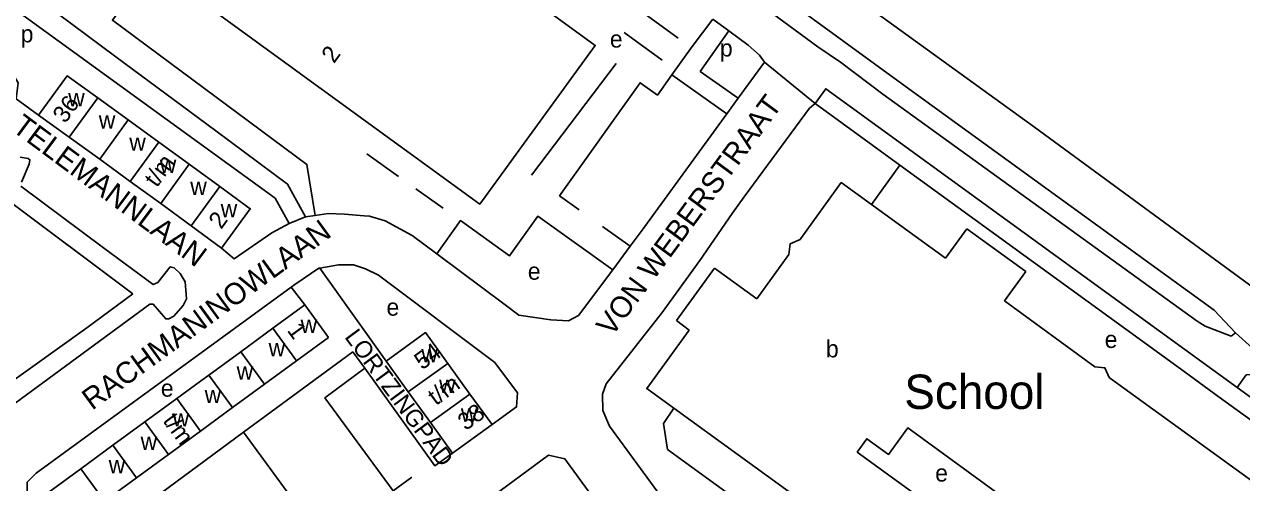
# Model space of a CAD drawing. Extents: x 159045 to 160918, y 380454 to 382516.
# Drawn here: x 159679 to 159962.9, y 382226.3 to 382333.2 of the extents above; entities that cross this region are included whole.
import ezdxf

# ---------------------------------------------------------------- set-up
doc = ezdxf.new("R2010")
doc.units = 0
for name, color, linetype in [('BLT_Basislijn', 7, 'Continuous'), ('BLT_Bebouwing', 7, 'Continuous'), ('BLT_Bebouwing_beschrifting', 7, 'Continuous'), ('BLT_Centroide', 7, 'Continuous'), ('BLT_Huisnummer', 7, 'Continuous'), ('BLT_Huisnummer_reeks', 7, 'Continuous'), ('BLT_Onderverdeling_panden', 7, 'Continuous'), ('BLT_Straatnaam', 7, 'Continuous'), ('BLT_Straatnaam_verkleind', 7, 'Continuous')]:
    doc.layers.add(name, color=color, linetype=linetype)

msp = doc.modelspace()

# ---------------------------------------------------------------- linework, layer by layer
at = {"layer": 'BLT_Basislijn'}
for p, q in [((159827.1, 382372.6), (159914.59, 382309.18)), ((159815.09, 382364.08), (159864.09, 382327.96)), ((159831.45, 382357.32), (159884.48, 382318.8)), ((159822.65, 382336.4), (159831.48, 382329.95)), ((159843.31, 382331.64), (159839.58, 382334.39)), ((159818.92, 382331.3), (159827.75, 382324.85)), ((159836.64, 382322.18), (159843.31, 382331.64)), ((159817.07, 382324.02), (159797.29, 382298.02)), ((159851.67, 382324.37), (159845.46, 382315.93)), ((159830.01, 382321.38), (159842.85, 382312.28)), ((159845.46, 382315.93), (159836.64, 382322.18)), ((159677.07, 382315.82), (159682.33, 382312.02)), ((159845.46, 382315.93), (159842.85, 382312.28)), ((159842.85, 382312.28), (159823.1, 382285.2)), ((159914.59, 382309.18), (159988.21, 382255.22)), ((159766.26, 382297.74), (159758.88, 382303.01)), ((159883.23, 382300.36), (159876.56, 382291.17)), ((159776.65, 382290.33), (159770.33, 382294.84)), ((159844.09, 382289.07), (159846.92, 382292.94)), ((159744.61, 382288.27), (159740.73, 382286.72)), ((159744.61, 382288.27), (159746.86, 382288.63)), ((159758.26, 382288.55), (159753.69, 382288.95)), ((159813.88, 382286.03), (159820.33, 382281.42)), ((159820.33, 382281.42), (159823.1, 382285.2)), ((159820.33, 382281.42), (159816.22, 382275.94)), ((159791.13, 382267.78), (159775.2, 382279.69)), ((159763.38, 382254.67), (159747.89, 382276.31)), ((159827.77, 382265.98), (159836.58, 382278.12)), ((159744.39, 382267.75), (159741.23, 382271.89)), ((159961.47, 382261.25), (159960.48, 382260.47)), ((159961.47, 382261.25), (159975.5, 382248.6)), ((159755.65, 382256.85), (159730.09, 382238.05)), ((159755.65, 382256.85), (159758.43, 382252.99)), ((159949.5, 382252.23), (159957.67, 382246.27)), ((159979.47, 382230.47), (159957.67, 382246.27)), ((159690.49, 382208.86), (159730.09, 382238.05)), ((159730.09, 382238.05), (159748.74, 382212.73)), ((159769.36, 382227.57), (159765.01, 382224.43))]:
    msp.add_line(p, q, dxfattribs=at)
for points in [[(159700.3, 382325.59), (159683.29, 382338.25), (159681.89, 382347.45), (159681.32, 382353.89), (159681.14, 382363.64), (159682.38, 382375.61), (159710.1, 382396.26), (159721.41, 382407.24), (159728.49, 382415.24)], [(159746.86, 382288.63), (159744.89, 382300.52), (159699.53, 382334.13), (159739.46, 382389.34)], [(159740.73, 382286.72), (159737.52, 382292.63), (159672.9, 382339.51), (159672.28, 382339.3), (159670.92, 382330.51), (159677.53, 382319.53), (159677.07, 382315.82)], [(159830.01, 382321.38), (159834.73, 382327.99), (159839.58, 382334.39)], [(159851.67, 382324.37), (159850.48, 382325.97), (159847.84, 382328.36), (159843.31, 382331.64)], [(159960.48, 382260.47), (159954.39, 382262.81), (159952.57, 382263.96), (159879.26, 382316.91), (159869.38, 382324.39), (159864.09, 382327.96)], [(159700.3, 382325.59), (159723.63, 382308.33), (159740.38, 382295.93), (159744.61, 382288.27)], [(159863.43, 382314.74), (159851.67, 382324.37)], [(159830.01, 382321.38), (159826.67, 382316.7), (159822.63, 382319.58), (159803.82, 382293.22), (159808.4, 382289.95)], [(159884.48, 382318.8), (159956.52, 382266.51), (159961.47, 382261.25)], [(159961.85, 382248.51), (159865.93, 382318.15), (159863.43, 382314.74)], [(159846.92, 382292.94), (159862.15, 382313.63), (159863.43, 382314.74)], [(159863.43, 382314.74), (159883.23, 382300.36)], [(159678.01, 382302.18), (159679.92, 382301.93), (159680.3, 382301.61), (159680.14, 382300.59), (159678.31, 382296.36)], [(159883.23, 382300.36), (159949.5, 382252.23)], [(159704.3, 382270.33), (159693.57, 382262.44), (159667.19, 382243.63), (159645.68, 382275.82), (159667.75, 382289.47), (159673.91, 382293.08), (159704.3, 382270.33)], [(159678.2, 382295.43), (159697.46, 382281.1)], [(159746.86, 382288.63), (159749.86, 382289.1), (159753.69, 382288.95)], [(159775.2, 382279.69), (159769.48, 382283.98), (159763.19, 382287.37), (159759.49, 382288.45), (159758.26, 382288.55)], [(159816.22, 382275.94), (159798.73, 382288.43), (159792.17, 382279.24), (159780.72, 382287.42), (159775.2, 382279.69)], [(159836.58, 382278.12), (159844.09, 382289.07)], [(159724.99, 382281.01), (159727.94, 382278.54), (159736.71, 382284.56), (159740.73, 382286.72)], [(159697.46, 382281.1), (159709.05, 382272.48), (159710.16, 382272.95), (159713.01, 382276.66), (159713.98, 382276.39), (159715.31, 382275.09), (159716.48, 382273.16), (159716.84, 382269.2), (159716.02, 382267.62), (159713.83, 382265.12), (159712.71, 382264.48), (159711.99, 382264.48), (159709.08, 382267.9), (159708.25, 382267.95), (159674.24, 382242.87)], [(159747.89, 382276.31), (159747.69, 382276.29), (159742.05, 382272.48), (159741.23, 382271.89)], [(159747.89, 382276.31), (159752.29, 382277.08), (159755.74, 382277.09), (159758.6, 382276.17), (159761.62, 382274.7), (159788.72, 382254.35), (159793.99, 382247.26), (159793.8, 382243.99), (159788.12, 382239.86)], [(159816.22, 382275.94), (159808.27, 382265.32), (159805.89, 382264.08), (159801.82, 382264.29), (159794.36, 382265.37), (159791.13, 382267.78)], [(159741.23, 382271.89), (159681.76, 382228.56), (159679.69, 382226.46), (159679.63, 382224.04), (159683.77, 382218.18)], [(159861.61, 382176.56), (159815.49, 382239.47), (159813.9, 382243.1), (159813.87, 382246.93), (159814.7, 382249.36), (159827.77, 382265.98)], [(159765.01, 382224.43), (159749.07, 382246.09), (159758.43, 382252.99)], [(159758.43, 382252.99), (159774.77, 382230.26), (159778.83, 382233.18)], [(159975.5, 382248.6), (159971.21, 382250.78), (159967.65, 382251.55), (159963.99, 382251.45), (159961.85, 382248.51)], [(160012.14, 382212.01), (159961.85, 382248.51)], [(159830.45, 382243.71), (159828.09, 382240.13), (159829.01, 382234.06), (159846.06, 382221.69), (159846.64, 382220.76), (159847.08, 382217.68), (159850.26, 382215.04), (159851.21, 382209.41), (159854.15, 382206.96), (159854.23, 382206.49), (159852.26, 382203.78), (159853.28, 382197.63), (159855.88, 382195.58), (159862.26, 382196.36), (159864.47, 382199.14), (159864.88, 382199.17), (159867.27, 382197.52), (159873.63, 382198.22), (159876.7, 382196)], [(159828.17, 382185.23), (159832.35, 382187.88), (159833.75, 382189.79), (159833.84, 382191.98), (159833.49, 382192.83), (159805.09, 382231.83), (159801.28, 382232.72), (159786.75, 382221.97)]]:
    msp.add_lwpolyline(points, dxfattribs=at)
at = {"layer": 'BLT_Bebouwing'}
for p, q in [((159703.23, 382310.88), (159696.12, 382316.05)), ((159710.34, 382305.71), (159703.23, 382310.88)), ((159689.47, 382306.9), (159696.58, 382301.73)), ((159717.45, 382300.54), (159710.34, 382305.71)), ((159696.58, 382301.73), (159703.69, 382296.57)), ((159724.56, 382295.37), (159717.45, 382300.54)), ((159703.69, 382296.57), (159710.8, 382291.4)), ((159710.8, 382291.4), (159717.91, 382286.23)), ((159898.81, 382285.52), (159893.82, 382278.64)), ((159912.57, 382275.53), (159898.81, 382285.52)), ((159857.34, 382279.5), (159849.83, 382269.14)), ((159839.97, 382276.31), (159831.07, 382264.1)), ((159849.83, 382269.14), (159839.97, 382276.31)), ((159907.6, 382268.69), (159912.57, 382275.53)), ((159744.39, 382267.75), (159736.93, 382262.3)), ((159749.94, 382260.15), (159744.39, 382267.75)), ((159736.93, 382262.3), (159729.47, 382256.84)), ((159831.07, 382264.1), (159834.09, 382261.89)), ((159749.94, 382260.15), (159742.48, 382254.7)), ((159729.47, 382256.84), (159722.01, 382251.39)), ((159742.48, 382254.7), (159735.02, 382249.25)), ((159735.02, 382249.25), (159727.56, 382243.8)), ((159768.55, 382247.48), (159773.7, 382240.31)), ((159707.08, 382240.48), (159714.54, 382245.93)), ((159788.12, 382239.86), (159782.92, 382246.98)), ((159727.56, 382243.8), (159720.1, 382238.34)), ((159699.62, 382235.03), (159707.08, 382240.48)), ((159773.7, 382240.31), (159778.83, 382233.18)), ((159778.83, 382233.18), (159788.12, 382239.86)), ((159720.1, 382238.34), (159712.63, 382232.89)), ((159692.16, 382229.57), (159699.62, 382235.03)), ((159712.63, 382232.89), (159705.17, 382227.43)), ((159705.17, 382227.43), (159697.71, 382221.98))]:
    msp.add_line(p, q, dxfattribs=at)
for points in [[(159739.06, 382381.53), (159712.1, 382344.49), (159785.21, 382291.26), (159812.17, 382328.27)], [(159873.23, 382233.46), (159875.48, 382236.56), (159880.56, 382232.88), (159885.04, 382239.06), (159906.64, 382223.39), (159906.64, 382223.39), (159904.47, 382220.39), (159901.06, 382222.87), (159897.48, 382217.94), (159896.5, 382216.59)]]:
    msp.add_lwpolyline(points, close=True, dxfattribs=at)
for points in [[(159696.12, 382316.05), (159689.01, 382321.21), (159682.33, 382312.02)], [(159682.33, 382312.02), (159689.47, 382306.9)], [(159876.56, 382291.17), (159869.54, 382296.27), (159860.11, 382283.28)], [(159724.99, 382281.01), (159731.67, 382290.2), (159724.56, 382295.37)], [(159893.82, 382278.64), (159876.56, 382291.17)], [(159717.91, 382286.23), (159724.99, 382281.01)], [(159860.11, 382283.28), (159859.95, 382283.05), (159857.64, 382282.03), (159857.34, 382279.5)], [(159972.06, 382221.82), (159933.23, 382250), (159932.04, 382250.87), (159931.04, 382253.11), (159928.71, 382253.35), (159907.6, 382268.69)], [(159834.09, 382261.89), (159825.43, 382250), (159824.17, 382248.26), (159830.45, 382243.71)], [(159777.75, 382254.13), (159772.6, 382261.3), (159763.38, 382254.67)], [(159763.38, 382254.67), (159766.73, 382250), (159768.55, 382247.48)], [(159782.92, 382246.98), (159780.72, 382250), (159777.75, 382254.13)], [(159714.54, 382245.93), (159720.11, 382250), (159722.01, 382251.39)], [(159830.45, 382243.71), (159860.48, 382221.93), (159856.9, 382217), (159857.23, 382214.63), (159858.32, 382213.83), (159860.53, 382214.25), (159864.09, 382219.16), (159883.71, 382205.07)], [(159687.17, 382220.74), (159684.7, 382224.12), (159692.16, 382229.57)]]:
    msp.add_lwpolyline(points, dxfattribs=at)
at = {"layer": 'BLT_Onderverdeling_panden'}
for p, q in [((159689.47, 382306.9), (159696.12, 382316.05)), ((159696.58, 382301.73), (159703.23, 382310.88)), ((159703.69, 382296.57), (159710.34, 382305.71)), ((159710.8, 382291.4), (159717.45, 382300.54)), ((159717.91, 382286.23), (159724.56, 382295.37)), ((159742.48, 382254.7), (159736.93, 382262.3)), ((159735.02, 382249.25), (159729.47, 382256.84)), ((159768.55, 382247.48), (159777.75, 382254.13)), ((159727.56, 382243.8), (159722.01, 382251.39)), ((159720.1, 382238.34), (159714.54, 382245.93)), ((159773.7, 382240.31), (159782.92, 382246.98)), ((159712.63, 382232.89), (159707.08, 382240.48)), ((159705.17, 382227.43), (159699.62, 382235.03)), ((159697.71, 382221.98), (159692.16, 382229.57))]:
    msp.add_line(p, q, dxfattribs=at)

# ---------------------------------------------------------------- texts
at = {"layer": 'BLT_Bebouwing_beschrifting'}
msp.add_text('School', height=8, dxfattribs=at).set_placement((159884.24, 382243.51))
at = {"layer": 'BLT_Centroide'}
for s, p in [('p', (159678.14, 382328.98)), ('e', (159815.57, 382327.76)), ('p', (159841.24, 382325.67)), ('w', (159689.22, 382314.08)), ('w', (159696.36, 382308.89)), ('w', (159703.47, 382303.72)), ('w', (159710.58, 382298.55)), ('w', (159717.69, 382293.39)), ('w', (159724.8, 382288.19)), ('e', (159796.43, 382273.63)), ('e', (159763.47, 382265.25)), ('w', (159743.44, 382261.23)), ('w', (159735.97, 382255.77)), ('b', (159865.96, 382255.53)), ('e', (159930.98, 382257.72)), ('w', (159771.58, 382254.38)), ('w', (159728.52, 382250.33)), ('w', (159775.74, 382247.22)), ('e', (159710.83, 382246.36)), ('w', (159721.05, 382244.86)), ('w', (159713.59, 382239.42)), ('w', (159780.82, 382240.56)), ('w', (159706.12, 382233.95)), ('w', (159698.67, 382228.52)), ('e', (159891.45, 382226.57))]:
    msp.add_text(s, height=4, dxfattribs=at).set_placement(p)
at = {"layer": 'BLT_Huisnummer'}
msp.add_text('2', height=4, rotation=53.9825, dxfattribs=at).set_placement((159751.21, 382323.89))
at = {"layer": 'BLT_Huisnummer_reeks'}
for s, rotation, p in [('36', 53.9827, (159688.53, 382309.9)), ('t/m', 53.9868, (159709.89, 382294.97)), ('2', 53.9825, (159724.9, 382285.22)), ('1', 306.1635, (159740.14, 382261.8)), ('54', 35.7076, (159771.78, 382252.47)), ('t/m', 36.1071, (159774.98, 382244.17)), ('38', 35.7045, (159781.93, 382238.31)), ('t/m', 306.1658, (159711.15, 382240.72))]:
    msp.add_text(s, height=4, rotation=rotation, dxfattribs=at).set_placement(p)
at = {"layer": 'BLT_Straatnaam'}
for s, height, rotation, p in [('VON WEBERSTRAAT', 4.9999, 53.6481, (159816.06, 382260.15)), ('TELEMANNLAAN', 5, 323.3612, (159675.86, 382308.52)), ('RACHMANINOWLAAN', 5, 36.0535, (159694.8, 382243.05))]:
    msp.add_text(s, height=height, rotation=rotation, dxfattribs=at).set_placement(p)
at = {"layer": 'BLT_Straatnaam_verkleind'}
msp.add_text('LORTZINGPAD', height=4, rotation=306.5279, dxfattribs=at).set_placement((159753.54, 382260.26))

doc.saveas('drawing.dxf')
